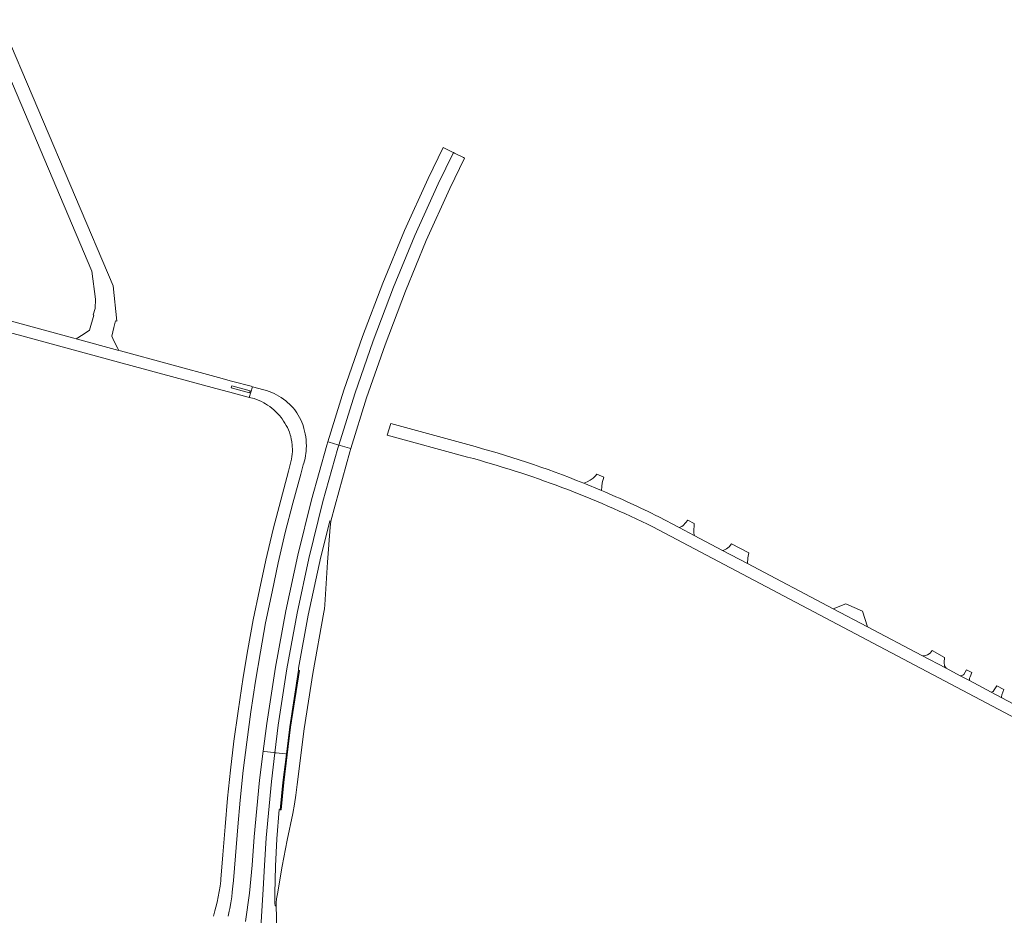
# Model space of a CAD drawing. Header units: metres. Extents: x 166325 to 190320, y 381923 to 404576.
# Tile 857 of 1056: x 173423 to 173736, y 401405 to 401690. Entities that reach past the tile are written whole.
import ezdxf

# ---------------------------------------------------------------- set-up
doc = ezdxf.new("R2010")
doc.units = ezdxf.units.M
doc.layers.add('B-WE-VH-VERHARDING_ASFALT-GV', color=8, linetype='Continuous', lineweight=18)
doc.layers.add('B-WE-VH-VERHARDING_BETONSTRAATSTEEN-GV', color=8, linetype='Continuous', lineweight=18)

msp = doc.modelspace()

# ---------------------------------------------------------------- linework, layer by layer
at = {"layer": 'B-WE-VH-VERHARDING_ASFALT-GV', "flags": 128}
for points in [[(173560.533, 401647.962), (173560.22, 401648.116), (173557.641, 401649.382), (173557.298, 401649.55), (173552.46, 401639.68), (173545.001, 401623.148), (173538.037, 401606.391), (173531.611, 401589.453), (173525.672, 401572.384), (173520.606, 401555.987), (173520.99, 401555.872), (173523.732, 401555.055), (173524.078, 401554.952), (173529.149, 401571.281), (173534.963, 401588.122), (173541.452, 401605.159), (173548.274, 401621.63), (173555.69, 401638.048)], [(173551.885, 401619.963), (173559.337, 401636.528), (173564.067, 401646.227), (173563.677, 401646.419), (173560.892, 401647.786), (173560.533, 401647.962), (173555.69, 401638.048), (173548.274, 401621.63), (173541.452, 401605.159), (173534.963, 401588.122), (173529.149, 401571.281), (173524.078, 401554.952), (173524.461, 401554.837), (173527.449, 401553.947), (173527.874, 401553.82), (173532.899, 401569.995), (173538.763, 401586.857), (173545.229, 401603.929)], [(173490.054, 401573.778), (173495.843, 401572.188), (173495.649, 401571.56), (173489.866, 401573.166)], [(173524.078, 401554.952), (173523.732, 401555.055), (173520.99, 401555.872), (173520.606, 401555.987), (173520.293, 401554.974), (173515.435, 401537.555), (173511.028, 401519.925), (173507.194, 401502.227), (173503.902, 401484.329), (173501.179, 401466.434), (173500.054, 401457.607), (173500.469, 401457.555), (173503.34, 401457.2), (173503.78, 401457.146), (173504.837, 401465.907), (173507.545, 401483.754), (173510.83, 401501.483), (173514.53, 401518.924), (173518.991, 401536.974), (173523.773, 401553.971)], [(173527.874, 401553.82), (173527.449, 401553.947), (173524.461, 401554.837), (173524.078, 401554.952), (173523.773, 401553.971), (173518.991, 401536.974), (173514.53, 401518.924), (173510.83, 401501.483), (173507.545, 401483.754), (173504.837, 401465.907), (173503.78, 401457.146), (173504.177, 401457.097), (173507.145, 401456.73), (173507.414, 401456.696), (173508.47, 401465.344), (173511.26, 401483.368), (173511.238, 401484.005), (173514.35, 401500.822), (173518.388, 401519.428), (173520.541, 401528.252), (173521.197, 401530.861), (173521.574, 401530.779), (173522.873, 401535.865), (173527.573, 401552.853)], [(173521.574, 401530.779), (173521.197, 401530.861), (173520.541, 401528.252), (173518.388, 401519.428), (173514.35, 401500.822), (173511.238, 401484.005), (173511.26, 401483.368), (173511.557, 401483.322), (173508.767, 401465.302), (173506.611, 401447.64), (173505.742, 401438.992), (173505.444, 401439.022), (173505.157, 401439.04), (173504.376, 401429.719), (173503.919, 401421.096), (173503.76, 401412.323), (173503.781, 401410.316), (173503.784, 401409.299), (173503.812, 401408.405), (173504.146, 401408.405), (173504.167, 401409.35), (173504.315, 401410.635), (173504.554, 401412.291), (173506.032, 401421.04), (173507.682, 401429.381), (173509.475, 401437.775), (173510.021, 401440.753), (173510.435, 401443.683), (173510.839, 401447.022), (173513.029, 401464.711), (173515.776, 401482.368), (173519.343, 401501.808), (173519.509, 401502.9), (173519.611, 401504.111), (173520.511, 401517.679), (173521.296, 401528.862)]]:
    msp.add_lwpolyline(points, close=True, dxfattribs=at)
for points in [[(173324.365, 401616.591), (173454.073, 401581.32), (173485.015, 401572.926), (173488.978, 401571.851), (173489.397, 401571.737), (173495.218, 401570.184), (173495.547, 401570.102), (173496.662, 401573.524), (173496.229, 401573.64), (173490.414, 401575.197), (173490.001, 401575.308), (173485.802, 401576.448), (173454.63, 401584.911), (173454.187, 401585.031), (173440.593, 401588.725), (173439.88, 401588.919), (173384.872, 401603.862)], [(173488.905, 401405.125), (173489.259, 401406.726), (173489.421, 401407.591), (173489.74, 401409.453), (173490.02, 401411.322), (173490.211, 401412.785), (173490.42, 401414.663), (173490.59, 401416.545), (173491.252, 401424.356), (173491.943, 401433.599), (173492.743, 401442.012), (173493.693, 401451.45), (173494.786, 401460.47), (173496.118, 401470.103), (173497.602, 401479.905), (173499.138, 401489.247), (173500.812, 401498.412), (173502.846, 401508.265), (173504.81, 401517.521), (173507.069, 401527.151), (173509.494, 401536.476), (173511.978, 401545.711), (173512.782, 401548.663), (173512.949, 401549.154), (173513.174, 401549.92), (173513.361, 401550.696), (173513.381, 401550.792), (173513.524, 401551.577), (173513.628, 401552.369), (173513.677, 401552.876), (173513.734, 401553.789), (173513.751, 401554.703), (173513.728, 401555.617), (173513.665, 401556.53), (173513.652, 401556.67), (173513.543, 401557.578), (173513.395, 401558.48), (173513.207, 401559.375), (173512.981, 401560.261), (173512.716, 401561.137), (173512.596, 401561.481), (173512.299, 401562.251), (173511.964, 401563.006), (173511.593, 401563.744), (173511.187, 401564.463), (173510.747, 401565.161), (173510.534, 401565.473), (173510.046, 401566.139), (173509.526, 401566.78), (173508.975, 401567.395), (173508.395, 401567.983), (173507.788, 401568.542), (173507.216, 401569.013), (173506.508, 401569.548), (173505.777, 401570.051), (173505.023, 401570.52), (173504.25, 401570.955), (173503.551, 401571.31), (173502.744, 401571.678), (173501.92, 401572.009), (173501.083, 401572.303), (173500.233, 401572.558), (173496.662, 401573.524), (173495.547, 401570.102), (173497.157, 401569.718), (173497.947, 401569.445), (173498.723, 401569.134), (173499.483, 401568.786), (173500.226, 401568.403), (173500.742, 401568.109), (173501.451, 401567.666), (173502.138, 401567.189), (173502.801, 401566.681), (173503.439, 401566.141), (173504.051, 401565.571), (173504.634, 401564.972), (173505.189, 401564.347), (173505.713, 401563.695), (173506.06, 401563.25), (173506.528, 401562.596), (173506.963, 401561.919), (173507.363, 401561.222), (173507.728, 401560.505), (173508.058, 401559.771), (173508.35, 401559.022), (173508.605, 401558.259), (173508.776, 401557.657), (173508.963, 401556.874), (173509.11, 401556.084), (173509.166, 401555.67), (173509.218, 401555.287), (173509.286, 401554.485), (173509.314, 401553.681), (173509.302, 401552.877), (173509.25, 401552.075), (173509.158, 401551.276), (173509.027, 401550.482), (173508.055, 401546.626), (173505.592, 401537.469), (173503.18, 401528.212), (173500.84, 401518.316), (173498.842, 401508.903), (173496.884, 401499.406), (173495.169, 401489.946), (173493.719, 401481.112), (173492.062, 401470.358), (173490.749, 401460.809), (173489.64, 401451.539), (173488.73, 401442.703), (173487.909, 401433.6), (173487.249, 401424.662), (173486.603, 401416.882), (173486.545, 401416.412), (173486.312, 401414.714), (173486.038, 401413.023), (173485.725, 401411.338), (173485.373, 401409.661), (173484.982, 401407.993), (173484.688, 401406.84), (173484.231, 401405.188)], [(173565.1, 401555.091), (173540.596, 401561.773), (173539.494, 401558.091), (173564.98, 401551.161)], [(173607.538, 401540.537), (173601.94, 401542.842)], [(173803.031, 401438.646), (173801.222, 401439.6), (173734.877, 401474.609), (173731.501, 401476.389), (173724.527, 401480.067), (173721.577, 401481.623), (173717.13, 401483.968), (173709.46, 401488.013), (173692.102, 401497.167), (173681.184, 401502.925), (173654.011, 401517.256), (173646.089, 401521.434), (173637.013, 401526.221), (173632.291, 401528.711), (173625.761, 401532.155)], [(173623.93, 401528.915), (173801.95, 401434.99)], [(173499.191, 401399.835), (173500, 401413.772), (173500.431, 401421.252), (173501.031, 401430.071), (173502.68, 401448.029), (173503.78, 401457.146), (173503.34, 401457.2), (173500.469, 401457.555), (173500.054, 401457.607), (173498.881, 401448.405), (173497.204, 401430.377), (173496.544, 401421.343), (173495.654, 401412.438), (173494.444, 401403.513)], [(173504.406, 401401.032), (173504.146, 401408.405), (173503.812, 401408.405), (173503.784, 401409.299), (173503.781, 401410.316), (173503.76, 401412.323), (173503.919, 401421.096), (173504.376, 401429.719), (173505.157, 401439.04), (173505.444, 401439.022), (173506.313, 401447.673), (173507.414, 401456.696), (173507.145, 401456.73), (173504.177, 401457.097), (173503.78, 401457.146), (173502.68, 401448.029), (173501.031, 401430.071), (173500.431, 401421.252), (173500, 401413.772), (173499.191, 401399.835)]]:
    msp.add_lwpolyline(points, dxfattribs=at)
at = {"layer": 'B-WE-VH-VERHARDING_ASFALT-GV'}
for points in [[(173601.94, 401542.842, 0.0301623), (173565.1, 401555.091)], [(173564.98, 401551.161, -0.0489915), (173623.93, 401528.915)], [(173625.761, 401532.155, 0.0155924), (173607.538, 401540.537)]]:
    msp.add_lwpolyline(points, format="xyb", dxfattribs=at)
at = {"layer": 'B-WE-VH-VERHARDING_BETONSTRAATSTEEN-GV', "flags": 128}
msp.add_lwpolyline([(173417.99, 401675.279), (173445.59, 401610.289), (173446.69, 401601.349), (173446.59, 401598.341), (173446.01, 401596.349), (173446.18, 401596.28), (173444.78, 401591.439), (173443.41, 401590.519), (173441.083, 401589.037), (173440.593, 401588.725), (173454.187, 401585.031), (173453.868, 401585.636), (173452.54, 401588.15), (173451.96, 401589.591), (173452.572, 401592.297), (173453.07, 401594.5), (173453.5, 401594.369), (173452.32, 401605.631), (173416.389, 401690.213)], dxfattribs=at)
for points in [[(173608.335, 401544.77), (173606.134, 401545.747), (173606.09, 401545.688), (173605.68, 401545.14), (173604.899, 401544.397), (173604.028, 401543.746), (173602.993, 401543.221), (173601.94, 401542.842), (173607.538, 401540.537), (173607.65, 401541.751), (173607.805, 401542.921)], [(173637.09, 401529.993), (173635.059, 401531.105), (173633.561, 401529.435), (173633.08, 401529.064), (173632.291, 401528.711), (173637.013, 401526.221), (173636.933, 401527.282)], [(173654.397, 401520.678), (173648.947, 401523.509), (173648.144, 401522.615), (173647.328, 401521.981), (173646.52, 401521.502), (173646.089, 401521.434), (173654.011, 401517.256), (173654.056, 401519.082)], [(173690.524, 401502.124), (173685.252, 401504.509), (173681.184, 401502.925), (173692.102, 401497.167)], [(173716.617, 401487.436), (173712.758, 401489.606), (173712.027, 401488.744), (173711.265, 401488.219), (173710.367, 401487.921), (173709.46, 401488.013), (173717.13, 401483.968), (173716.67, 401484.811), (173716.554, 401485.8)], [(173725.351, 401482.657), (173723.585, 401483.517), (173722.74, 401481.996), (173722.459, 401481.797), (173722.187, 401481.706), (173721.577, 401481.623), (173724.527, 401480.067), (173724.587, 401480.797), (173724.76, 401481.277)], [(173735.449, 401477.206), (173733.309, 401478.397), (173732.431, 401477.09), (173732.064, 401476.651), (173731.501, 401476.389), (173734.877, 401474.609), (173734.801, 401474.885), (173734.847, 401475.565)]]:
    msp.add_lwpolyline(points, close=True, dxfattribs=at)

doc.saveas('drawing.dxf')
